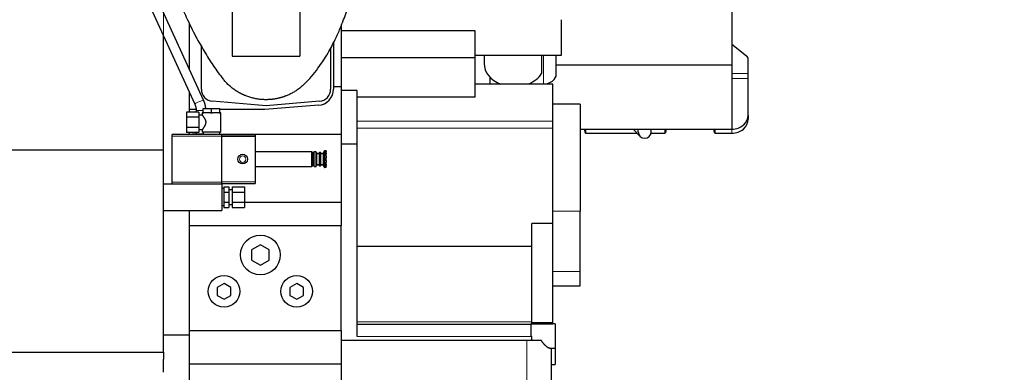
# Model space of a CAD drawing. Header units: millimetres. Extents: x 0 to 29700, y -16 to 21000.
# Tile 351 of 357: x 26665 to 27884, y 16299 to 16735. Entities that reach past the tile are written whole.
import ezdxf

# ---------------------------------------------------------------- set-up
doc = ezdxf.new("R2010")
doc.units = ezdxf.units.MM
doc.layers.add('1', color=7, linetype='Continuous', true_color=0xffffff)
doc.layers.add('254', color=7, linetype='Continuous', true_color=0xffffff)
doc.styles.add('latin_extended', font='simplex.shx')
doc.dimstyles.get("Standard").update_dxf_attribs({"dimtxt": 0.18, "dimasz": 0.18, "dimexe": 0.18, "dimexo": 0.0625, "dimgap": 0.09, "dimtad": 0, "dimtih": 1, "dimtoh": 1, "dimdec": 4, "dimzin": 0, "dimdsep": 46, "dimtxsty": 'Standard', "dimcen": 0.09, "dimadec": 0, "dimazin": 0, "dimtfac": 1, "dimtdec": 4, "dimtofl": 0, "dimtmove": 0, "dimatfit": 3, "dimfxl": 1, "dimtolj": 1, "dimtzin": 0, "dimarcsym": 0})

# ---------------------------------------------------------------- blocks, each defined once
blk = doc.blocks.new('_U4')
at = {"layer": '254', "color": 3, "linetype": 'Continuous', "lineweight": 13, "transparency": 16777216}
for p, q in [((28056.5, 18872.7), (28056.5, 14093.8)), ((18213, 16851.6), (18213, 14093.8)), ((18388, 14143.8), (27881.5, 14143.8))]:
    blk.add_line(p, q, dxfattribs=at)
at = {"layer": '254', "color": 3, "transparency": 16777216}
for points in [[(18388, 14173), (18388, 14114.6), (18213, 14143.8)], [(27881.5, 14114.6), (27881.5, 14173), (28056.5, 14143.8)]]:
    blk.add_solid(points, dxfattribs=at)
at = {"layer": 'Defpoints', "color": 0, "transparency": 16777216}
for p in [(28056.5, 18922.7), (18213, 16901.6), (28056.5, 14143.8)]:
    blk.add_point(p, dxfattribs=at)
at = {"layer": '254', "color": 2, "lineweight": 13, "transparency": 16777216, "insert": (22822.2, 14406.3), "char_height": 175, "attachment_point": 1, "style": 'latin_extended'}
blk.add_mtext('\\A1;9844', dxfattribs=at)
blk = doc.blocks.new('_U5')
at = {"layer": '254', "color": 3, "linetype": 'Continuous', "lineweight": 13, "transparency": 16777216}
for p, q in [((26843, 16373.8), (26843, 19460.9)), ((27358, 19203.8), (27358, 19460.9)), ((26668, 19410.9), (26493, 19410.9)), ((27358, 19410.9), (26843, 19410.9)), ((27533, 19410.9), (27708, 19410.9))]:
    blk.add_line(p, q, dxfattribs=at)
at = {"layer": '254', "color": 3, "transparency": 16777216}
for points in [[(26668, 19381.8), (26668, 19440.1), (26843, 19410.9)], [(27533, 19440.1), (27533, 19381.8), (27358, 19410.9)]]:
    blk.add_solid(points, dxfattribs=at)
at = {"layer": 'Defpoints', "color": 0, "transparency": 16777216}
for p in [(26843, 19410.9), (27358, 19153.8), (26843, 16323.8)]:
    blk.add_point(p, dxfattribs=at)
at = {"layer": '254', "color": 2, "lineweight": 13, "transparency": 16777216, "insert": (26892.2, 19673.4), "char_height": 175, "attachment_point": 1, "style": 'latin_extended'}
blk.add_mtext('\\A1;515', dxfattribs=at)

msp = doc.modelspace()

# ---------------------------------------------------------------- linework, layer by layer
at = {"layer": '1', "color": 2, "linetype": 'Continuous', "lineweight": 25}
for p, q in [((27546.987, 16793.965), (27546.987, 16678.47)), ((26927.987, 16783.191), (26927.987, 16689.803)), ((27011.781, 16784.837), (27011.781, 16689.803)), ((26828.842, 16745.435), (26881.727, 16630.322)), ((26892.631, 16635.331), (26839.746, 16750.445)), ((26874.987, 16730.403), (26874.987, 16673.738)), ((27335.487, 16734.656), (27335.487, 16690.283)), ((27062.987, 16726.916), (27062.987, 16651.803)), ((27228.987, 16720.851), (27062.987, 16720.851)), ((27228.987, 16687.488), (27228.987, 16720.851)), ((26842.987, 16573.803), (26842.987, 16714.654)), ((27053.542, 16706.254), (27053.542, 16648.803)), ((27565.065, 16689.805), (27546.986, 16703.93)), ((26889.987, 16648.803), (26889.987, 16701.711)), ((27049.987, 16699.565), (27049.987, 16648.803)), ((26927.987, 16689.803), (27011.781, 16689.803)), ((27228.987, 16687.488), (27062.987, 16687.488)), ((27335.487, 16690.283), (27228.987, 16690.283)), ((27228.987, 16639.069), (27228.987, 16687.488)), ((27239.987, 16690.284), (27239.987, 16680.703)), ((27311.259, 16690.283), (27311.259, 16668.217)), ((27329.487, 16667.474), (27329.487, 16690.284)), ((27566.987, 16667.983), (27566.987, 16685.865)), ((27546.987, 16678.47), (27329.491, 16678.47)), ((27546.987, 16678.47), (27546.987, 16598.803)), ((27566.987, 16661.983), (27566.987, 16667.983)), ((27324.987, 16655.048), (27228.987, 16655.048)), ((27246.987, 16663.99), (27246.987, 16655.048)), ((27294.788, 16655.217), (27313.487, 16655.217)), ((27324.987, 16609.128), (27324.987, 16655.048)), ((27566.987, 16616.703), (27566.987, 16661.983)), ((26874.987, 16644.998), (26874.987, 16620.507)), ((27062.987, 16651.803), (27053.542, 16651.803)), ((27062.987, 16651.803), (27062.987, 16592.803)), ((27082.987, 16647.015), (27062.987, 16647.015)), ((27082.987, 16581.041), (27082.987, 16647.015)), ((26969.987, 16628.059), (26903.679, 16633.86)), ((27036.294, 16633.86), (26969.987, 16628.059)), ((27228.987, 16639.069), (27082.987, 16639.069)), ((27358.987, 16630.234), (27324.987, 16630.234)), ((27358.987, 16630.234), (27358.987, 16497.781)), ((26871.487, 16620.505), (26871.487, 16614.154)), ((26886.987, 16620.505), (26871.487, 16620.505)), ((26883.332, 16623.803), (26874.987, 16623.803)), ((26883.487, 16622.261), (26883.487, 16620.505)), ((26886.987, 16620.505), (26886.987, 16614.154)), ((26891.987, 16619.553), (26890.987, 16619.553)), ((26890.987, 16619.553), (26890.987, 16616.803)), ((26891.987, 16624.803), (26902.487, 16624.803)), ((26891.987, 16619.553), (26891.987, 16624.803)), ((26891.987, 16619.553), (26893.175, 16619.553)), ((26901.299, 16619.553), (26893.175, 16619.553)), ((26901.299, 16619.553), (26902.487, 16619.553)), ((26902.487, 16624.803), (26912.987, 16624.803)), ((26902.487, 16619.553), (26902.487, 16624.803)), ((26902.487, 16619.553), (26903.675, 16619.553)), ((26911.799, 16619.553), (26903.675, 16619.553)), ((26911.799, 16619.553), (26912.987, 16619.553)), ((26912.987, 16619.553), (26912.987, 16624.803)), ((26913.987, 16619.553), (26912.987, 16619.553)), ((26968.542, 16623.803), (26912.988, 16623.803)), ((26913.987, 16595.803), (26913.987, 16619.553)), ((27035.058, 16628.861), (26968.542, 16623.803)), ((26871.487, 16614.154), (26871.487, 16601.452)), ((26886.987, 16614.154), (26871.487, 16614.154)), ((26890.987, 16616.803), (26886.987, 16616.803)), ((26886.987, 16614.154), (26886.987, 16601.452)), ((27324.987, 16600.757), (27324.987, 16609.128)), ((27566.987, 16616.703), (27566.987, 16611.703)), ((26871.487, 16601.452), (26871.487, 16595.101)), ((26886.987, 16601.452), (26871.487, 16601.452)), ((26886.987, 16595.101), (26871.487, 16595.101)), ((26874.987, 16595.102), (26874.987, 16592.814)), ((26883.487, 16595.102), (26883.487, 16593.303)), ((26886.987, 16601.452), (26886.987, 16595.101)), ((26886.987, 16598.803), (26891.058, 16598.803)), ((26890.987, 16598.894), (26890.987, 16595.803)), ((26913.987, 16595.803), (26890.987, 16595.803)), ((26891.987, 16595.803), (26891.987, 16592.803)), ((26912.987, 16592.803), (26912.987, 16595.803)), ((27324.987, 16482.89), (27324.987, 16600.757)), ((27546.987, 16598.803), (27358.989, 16598.803)), ((27365.604, 16598.803), (27365.604, 16594.382)), ((27365.604, 16594.382), (27429.397, 16594.382)), ((27425.004, 16598.803), (27433.313, 16590.444)), ((27430.987, 16596.084), (27430.987, 16598.803)), ((27446.803, 16594.382), (27464.37, 16594.382)), ((27446.987, 16596.084), (27446.987, 16598.803)), ((27464.37, 16594.382), (27464.37, 16598.803)), ((27525.604, 16598.803), (27525.604, 16594.382)), ((27525.604, 16594.382), (27546.987, 16594.382)), ((26853.987, 16590.803), (26853.987, 16592.803)), ((26915.487, 16592.803), (26853.987, 16592.803)), ((26853.987, 16533.803), (26853.987, 16590.803)), ((26889.351, 16593.303), (26878.419, 16593.303)), ((26878.419, 16592.803), (26878.419, 16593.303)), ((26891.987, 16593.303), (26889.351, 16593.303)), ((26889.351, 16592.803), (26889.351, 16593.303)), ((26915.487, 16590.803), (26915.487, 16592.803)), ((26915.487, 16592.303), (26956.487, 16592.303)), ((26915.487, 16533.803), (26915.487, 16590.803)), ((27062.987, 16592.803), (26915.489, 16592.803)), ((26956.487, 16592.303), (26956.487, 16590.303)), ((26956.487, 16590.303), (26956.487, 16534.303)), ((27062.987, 16592.803), (27062.987, 16508.803)), ((23283.002, 16573.803), (26842.987, 16573.803)), ((26842.987, 16323.803), (26842.987, 16573.803)), ((27026.587, 16571.303), (26956.487, 16571.303)), ((27026.587, 16553.303), (27026.587, 16571.303)), ((27027.787, 16570.103), (27026.587, 16571.303)), ((27027.787, 16554.303), (27027.787, 16570.303)), ((27029.287, 16570.303), (27027.787, 16570.303)), ((27029.287, 16553.803), (27029.287, 16570.803)), ((27031.79, 16571.303), (27029.787, 16571.303)), ((27032.771, 16570.103), (27032.223, 16571.053)), ((27036.091, 16570.603), (27035.802, 16570.103)), ((27037.309, 16570.703), (27036.264, 16570.703)), ((27037.771, 16570.103), (27037.482, 16570.603)), ((27042.217, 16572.553), (27040.802, 16570.103)), ((27042.217, 16552.053), (27042.217, 16572.553)), ((27042.887, 16572.553), (27042.217, 16572.553)), ((27042.887, 16572.553), (27042.887, 16572.419)), ((27044.287, 16572.426), (27042.887, 16572.426)), ((27042.887, 16570.238), (27042.887, 16571.89)), ((27044.287, 16572.419), (27044.287, 16572.426)), ((27044.287, 16572.419), (27044.287, 16571.89)), ((27044.287, 16571.697), (27044.287, 16571.89)), ((27044.287, 16570.35), (27044.287, 16571.697)), ((27044.287, 16570.238), (27044.287, 16570.35)), ((27044.287, 16570.238), (27044.287, 16568.792)), ((27062.987, 16581.041), (27082.987, 16581.041)), ((27082.987, 16342.848), (27082.987, 16581.041)), ((27042.887, 16565.931), (27042.887, 16568.792)), ((27042.887, 16560.651), (27042.887, 16563.955)), ((27042.887, 16555.815), (27042.887, 16558.676)), ((27044.287, 16568.504), (27044.287, 16568.792)), ((27044.287, 16566.171), (27044.287, 16568.504)), ((27044.287, 16565.931), (27044.287, 16566.171)), ((27044.287, 16565.931), (27044.287, 16563.955)), ((27044.287, 16563.65), (27044.287, 16563.955)), ((27044.287, 16560.956), (27044.287, 16563.65)), ((27044.287, 16560.651), (27044.287, 16560.956)), ((27044.287, 16560.651), (27044.287, 16558.676)), ((27044.287, 16558.435), (27044.287, 16558.676)), ((27044.287, 16556.102), (27044.287, 16558.435)), ((26956.487, 16553.303), (27026.587, 16553.303)), ((27026.587, 16553.303), (27027.787, 16554.503)), ((27027.787, 16554.303), (27029.287, 16554.303)), ((27029.787, 16553.303), (27031.79, 16553.303)), ((27032.223, 16553.553), (27032.771, 16554.503)), ((27035.802, 16554.503), (27036.091, 16554.003)), ((27036.264, 16553.903), (27037.309, 16553.903)), ((27037.482, 16554.003), (27037.771, 16554.503)), ((27040.802, 16554.503), (27042.217, 16552.053)), ((27042.217, 16552.053), (27042.887, 16552.053)), ((27042.887, 16552.717), (27042.887, 16554.368)), ((27042.887, 16552.053), (27042.887, 16552.187)), ((27042.887, 16552.181), (27044.287, 16552.181)), ((27044.287, 16555.815), (27044.287, 16556.102)), ((27044.287, 16555.815), (27044.287, 16554.368)), ((27044.287, 16554.256), (27044.287, 16554.368)), ((27044.287, 16552.909), (27044.287, 16554.256)), ((27044.287, 16552.717), (27044.287, 16552.909)), ((27044.287, 16552.717), (27044.287, 16552.187)), ((27044.287, 16552.181), (27044.287, 16552.187)), ((26853.987, 16531.803), (26853.987, 16533.803)), ((26915.487, 16531.803), (26915.487, 16533.803)), ((26956.487, 16534.303), (26956.487, 16532.303)), ((26842.987, 16531.803), (26915.487, 16531.803)), ((26915.487, 16532.303), (26956.487, 16532.303)), ((26915.487, 16531.803), (26915.487, 16498.803)), ((26917.587, 16525.803), (26915.487, 16525.803)), ((26917.587, 16528.005), (26917.587, 16521.654)), ((26917.587, 16528.005), (26923.987, 16528.005)), ((26917.587, 16521.654), (26923.987, 16521.654)), ((26917.587, 16521.654), (26917.587, 16508.952)), ((26923.987, 16528.005), (26923.987, 16521.654)), ((26927.987, 16524.303), (26923.987, 16524.303)), ((26923.987, 16521.654), (26923.987, 16508.952)), ((26927.987, 16528.005), (26927.987, 16521.654)), ((26927.987, 16528.005), (26943.487, 16528.005)), ((26927.987, 16521.654), (26927.987, 16508.952)), ((26927.987, 16521.654), (26943.487, 16521.654)), ((26943.487, 16528.005), (26943.487, 16521.654)), ((26943.487, 16521.654), (26943.487, 16508.952)), ((26917.587, 16508.952), (26917.587, 16502.601)), ((26917.587, 16508.952), (26923.987, 16508.952)), ((26923.987, 16508.952), (26923.987, 16502.601)), ((26927.987, 16508.952), (26927.987, 16502.601)), ((26927.987, 16508.952), (26943.487, 16508.952)), ((26943.487, 16508.952), (26943.487, 16502.601)), ((27062.987, 16508.803), (26943.489, 16508.803)), ((27062.987, 16508.803), (27062.987, 16479.914)), ((26842.987, 16498.803), (26915.487, 16498.803)), ((26874.987, 16498.815), (26874.987, 16344.744)), ((26915.487, 16504.803), (26917.587, 16504.803)), ((26917.587, 16502.601), (26923.987, 16502.601)), ((26923.987, 16506.303), (26927.987, 16506.303)), ((26927.987, 16502.601), (26943.487, 16502.601)), ((27358.987, 16423.218), (27358.987, 16497.781)), ((27062.987, 16479.914), (26874.987, 16479.914)), ((27062.987, 16350.623), (27062.987, 16479.914)), ((27298.987, 16454.494), (27298.987, 16482.89)), ((27324.987, 16482.89), (27298.987, 16482.89)), ((27324.987, 16360.117), (27324.987, 16482.89)), ((26962.987, 16456.505), (26951.987, 16450.154)), ((26951.987, 16450.154), (26951.987, 16437.452)), ((26973.987, 16450.154), (26962.987, 16456.505)), ((26973.987, 16437.452), (26973.987, 16450.154)), ((27298.987, 16454.494), (27082.987, 16454.494)), ((27298.987, 16361.17), (27298.987, 16454.494)), ((26951.987, 16437.452), (26962.987, 16431.101)), ((26962.987, 16431.101), (26973.987, 16437.452)), ((27358.987, 16405.671), (27358.987, 16423.218)), ((26917.987, 16408.618), (26909.487, 16403.711)), ((26909.487, 16403.711), (26909.487, 16393.896)), ((26926.487, 16403.711), (26917.987, 16408.618)), ((26926.487, 16393.896), (26926.487, 16403.711)), ((27007.987, 16408.618), (26999.487, 16403.711)), ((26999.487, 16403.711), (26999.487, 16393.896)), ((27016.487, 16403.711), (27007.987, 16408.618)), ((27016.487, 16393.896), (27016.487, 16403.711)), ((27324.987, 16405.671), (27358.987, 16405.671)), ((26909.487, 16393.896), (26917.987, 16388.988)), ((26917.987, 16388.988), (26926.487, 16393.896)), ((26999.487, 16393.896), (27007.987, 16388.988)), ((27007.987, 16388.988), (27016.487, 16393.896)), ((26874.987, 16350.623), (27062.987, 16350.623)), ((27062.987, 16350.623), (27062.987, 16333.303)), ((27297.987, 16357.848), (27082.987, 16357.848)), ((27297.987, 16358.541), (27297.987, 16343.195)), ((27327.987, 16358.541), (27297.987, 16358.541)), ((27298.987, 16358.541), (27298.987, 16361.17)), ((27324.987, 16360.117), (27298.987, 16360.117)), ((27298.987, 16358.678), (27324.987, 16358.678)), ((27324.987, 16358.678), (27324.987, 16360.117)), ((27327.987, 16358.541), (27327.987, 16328.541)), ((26874.987, 16344.744), (26842.987, 16344.744)), ((26874.987, 16344.744), (26874.987, 16263.803)), ((27292.987, 16338.048), (27062.987, 16338.048)), ((27311.042, 16338.048), (27292.987, 16338.048)), ((27298.987, 16343.195), (27297.987, 16343.195)), ((27298.987, 16342.848), (27298.987, 16343.195)), ((27298.987, 16338.048), (27298.987, 16342.848)), ((27062.987, 16333.303), (27062.987, 16288.048)), ((27321.199, 16328.541), (27327.987, 16328.541)), ((27322.987, 16328.54), (27322.987, 16288.048)), ((27327.987, 16328.54), (27327.987, 16308.548)), ((22682.987, 16323.803), (26842.987, 16323.803)), ((26842.987, 16323.802), (26842.987, 16315.065)), ((26842.987, 16298.804), (26842.987, 16315.065)), ((27062.987, 16308.803), (26874.987, 16308.803)), ((27322.987, 16308.548), (27327.987, 16308.548))]:
    msp.add_line(p, q, dxfattribs=at)
at = {"layer": '1', "color": 4, "linetype": 'Continuous', "lineweight": 13}
for p, q in [((27313.487, 16690.283), (27313.487, 16655.217)), ((27566.987, 16667.983), (27546.984, 16667.983)), ((27546.985, 16661.983), (27566.987, 16661.983)), ((26889.487, 16622.261), (26883.487, 16622.261)), ((26891.987, 16622.261), (26889.487, 16622.261)), ((27324.987, 16609.128), (27082.987, 16609.128)), ((27324.987, 16600.757), (27082.987, 16600.757)), ((27546.987, 16594.382), (27546.987, 16598.803)), ((26915.487, 16590.803), (26853.987, 16590.803)), ((26915.487, 16590.303), (26956.487, 16590.303)), ((27029.787, 16553.303), (27029.787, 16571.303)), ((27031.79, 16553.303), (27031.79, 16571.303)), ((27032.223, 16553.553), (27032.223, 16571.053)), ((27032.771, 16554.503), (27032.771, 16570.103)), ((27035.802, 16554.503), (27035.802, 16570.103)), ((27036.091, 16554.003), (27036.091, 16570.603)), ((27036.264, 16553.903), (27036.264, 16570.703)), ((27037.309, 16553.903), (27037.309, 16570.703)), ((27037.482, 16554.003), (27037.482, 16570.603)), ((27037.771, 16554.503), (27037.771, 16570.103)), ((27040.802, 16554.503), (27040.802, 16570.103)), ((27044.287, 16572.419), (27042.887, 16572.419)), ((27044.287, 16571.89), (27042.887, 16571.89)), ((27042.887, 16571.697), (27044.287, 16571.697)), ((27042.887, 16570.35), (27044.287, 16570.35)), ((27044.287, 16570.238), (27042.887, 16570.238)), ((27044.287, 16568.792), (27042.887, 16568.792)), ((27042.887, 16568.504), (27044.287, 16568.504)), ((27042.887, 16566.171), (27044.287, 16566.171)), ((27044.287, 16565.931), (27042.887, 16565.931)), ((27044.287, 16563.955), (27042.887, 16563.955)), ((27042.887, 16563.65), (27044.287, 16563.65)), ((27042.887, 16560.956), (27044.287, 16560.956)), ((27044.287, 16560.651), (27042.887, 16560.651)), ((27044.287, 16558.676), (27042.887, 16558.676)), ((27042.887, 16558.435), (27044.287, 16558.435)), ((27042.887, 16556.102), (27044.287, 16556.102)), ((27044.287, 16555.815), (27042.887, 16555.815)), ((27044.287, 16554.368), (27042.887, 16554.368)), ((27042.887, 16554.256), (27044.287, 16554.256)), ((27042.887, 16552.909), (27044.287, 16552.909)), ((27044.287, 16552.717), (27042.887, 16552.717)), ((27044.287, 16552.187), (27042.887, 16552.187)), ((26915.487, 16533.803), (26853.987, 16533.803)), ((26915.487, 16534.303), (26956.487, 16534.303)), ((27358.987, 16497.781), (27324.987, 16497.781)), ((27358.987, 16423.218), (27324.987, 16423.218)), ((27298.987, 16361.17), (27082.987, 16361.17)), ((27298.987, 16342.848), (27082.987, 16342.848)), ((27292.987, 16338.048), (27292.987, 16288.048))]:
    msp.add_line(p, q, dxfattribs=at)
at = {"layer": '1', "color": 2, "linetype": 'Continuous', "lineweight": 25}
for centre, radius in [((26941.087, 16562.303), 6), ((26962.987, 16443.803), 24.5), ((26917.987, 16398.803), 19.5), ((27007.987, 16398.803), 19.5)]:
    msp.add_circle(centre, radius, dxfattribs=at)
at = {"layer": '1', "color": 4, "linetype": 'Continuous', "lineweight": 13}
msp.add_circle((26941.087, 16562.303), 4, dxfattribs=at)
at = {"layer": '1', "color": 2, "linetype": 'Continuous', "lineweight": 25}
for centre, radius, start, end in [((27561.987, 16685.865), 5, 0, 52), ((26904.987, 16648.803), 15, 180, 265), ((27033.542, 16648.803), 20, 274.348114, 0), ((27034.987, 16648.803), 15, 275, 0), ((27438.987, 16596.084), 8, 180.000308, 359.994683), ((27029.787, 16570.803), 0.5, 90, 180), ((27031.79, 16570.803), 0.5, 30, 90), ((27034.287, 16570.978), 1.75, 210, 330), ((27036.264, 16570.503), 0.2, 90, 150), ((27037.309, 16570.503), 0.2, 30, 90), ((27039.287, 16570.978), 1.75, 210, 330), ((27029.787, 16553.803), 0.5, 180, 270), ((27031.79, 16553.803), 0.5, 270, 330), ((27034.287, 16553.628), 1.75, 30, 150), ((27036.264, 16554.103), 0.2, 210, 270), ((27037.309, 16554.103), 0.2, 270, 330), ((27039.287, 16553.628), 1.75, 30, 150)]:
    msp.add_arc(centre, radius, start, end, dxfattribs=at)
for centre, major_axis, ratio, start_param, end_param in [((27277.487, 16680.703), (-37.5, 0), 0.76604444, 6.28311706, 7.38731011), ((27277.487, 16680.703), (-37.5, 0), 0.76604444, 2.0503228, 2.69192454), ((27313.487, 16667.474), (-16, 0), 0.76604444, 1.57079633, 3.14159265), ((27546.987, 16616.703), (-20, 0), 0.8660254, 1.57079611, 3.14159244), ((27546.987, 16611.703), (20, 0), 0.8660254, 4.71238876, 6.28318509), ((27334.987, 16590.175), (-31, 0), 0.8660254, 3.29897157, 3.46880242), ((27494.987, 16590.175), (-31, 0), 0.8660254, 5.95597498, 6.12580588), ((27494.987, 16590.175), (-31, 0), 0.8660254, 3.29897157, 3.46880242)]:
    msp.add_ellipse(centre, major_axis=major_axis, ratio=ratio, start_param=start_param, end_param=end_param, dxfattribs=at)
at = {"layer": '1', "color": 4, "linetype": 'Continuous', "lineweight": 13}
msp.add_ellipse((26887.179, 16632.826), major_axis=(-5.452, -2.505), ratio=0.07241191, start_param=3.14159265, end_param=6.28151634, dxfattribs=at)
at = {"layer": '1', "color": 2, "linetype": 'Continuous', "lineweight": 25}
for points, knots in [([(26824.987, 16883.803), (26827.257, 16872.223), (26831.791, 16851.614), (26838.976, 16825.209), (26845.016, 16805.647), (26849.796, 16791.452), (26853.863, 16780.092), (26858.016, 16769.104), (26863.804, 16754.663), (26872.159, 16735.513), (26882.594, 16714.5), (26893.831, 16694.566), (26905.302, 16676.574), (26912.917, 16666.208), (26916.855, 16661.366)], [0, 0, 0, 0, 0.10895621, 0.20011394, 0.27159858, 0.32217783, 0.36256714, 0.40464863, 0.45351744, 0.54214046, 0.65883557, 0.75559386, 0.86920988, 1, 1, 1, 1]), ([(27017.741, 16655.392), (27023.493, 16661.064), (27033.48, 16672.67), (27046.123, 16691.76), (27055.168, 16708.763), (27061.518, 16723.005), (27065.927, 16734.175), (27069.416, 16743.694), (27072.521, 16752.651), (27076.141, 16763.557), (27080.648, 16777.773), (27086.532, 16796.932), (27093.706, 16820.379), (27102.965, 16849.808), (27110.63, 16871.767), (27114.987, 16883.803)], [0, 0, 0, 0, 0.13286367, 0.24080282, 0.3257094, 0.39120105, 0.44158578, 0.48396035, 0.51985482, 0.55912941, 0.62676357, 0.69661664, 0.7824322, 0.88371306, 1, 1, 1, 1]), ([(27017.745, 16655.396), (27017.187, 16654.845), (27015.942, 16653.659), (27013.954, 16651.902), (27011.778, 16650.134), (27009.528, 16648.456), (27007.35, 16646.968), (27005.265, 16645.654), (27003.287, 16644.499), (27001.274, 16643.412), (26999.225, 16642.394), (26997.14, 16641.445), (26995.396, 16640.72), (26994.013, 16640.185), (26993.003, 16639.812), (26991.99, 16639.455), (26990.974, 16639.115), (26989.955, 16638.792), (26988.933, 16638.485), (26987.907, 16638.195), (26986.878, 16637.922), (26985.846, 16637.665), (26984.811, 16637.424), (26983.773, 16637.2), (26982.731, 16636.993), (26981.687, 16636.803), (26980.639, 16636.628), (26979.588, 16636.471), (26978.534, 16636.33), (26977.476, 16636.206), (26976.416, 16636.098), (26975.352, 16636.007), (26974.285, 16635.932), (26973.215, 16635.874), (26972.142, 16635.833), (26971.065, 16635.808), (26969.485, 16635.796), (26967.406, 16635.834), (26964.837, 16635.977), (26962.286, 16636.216), (26959.754, 16636.55), (26957.24, 16636.98), (26954.744, 16637.506), (26952.267, 16638.127), (26949.808, 16638.844), (26947.367, 16639.656), (26945.426, 16640.383), (26943.973, 16640.972), (26942.998, 16641.384), (26942.03, 16641.811), (26941.071, 16642.253), (26940.118, 16642.709), (26939.174, 16643.18), (26938.237, 16643.666), (26937.307, 16644.166), (26936.385, 16644.68), (26935.471, 16645.21), (26934.565, 16645.753), (26933.666, 16646.312), (26932.284, 16647.2), (26930.446, 16648.456), (26928.196, 16650.134), (26926.02, 16651.902), (26923.917, 16653.76), (26921.89, 16655.705), (26919.945, 16657.732), (26918.268, 16659.629), (26917.256, 16660.86), (26916.844, 16661.376)], [0, 0, 0, 0, 0.02064562, 0.04525069, 0.06983772, 0.09444888, 0.11912618, 0.13925322, 0.15933776, 0.17940261, 0.19947067, 0.21956483, 0.23970788, 0.24917812, 0.25862301, 0.2680448, 0.27744577, 0.28682822, 0.29619445, 0.30554678, 0.31488753, 0.32421906, 0.33354369, 0.34286379, 0.3521817, 0.36149978, 0.37082038, 0.38014585, 0.38947855, 0.39882082, 0.40817499, 0.4175434, 0.42692835, 0.43633216, 0.44575711, 0.45520548, 0.46467952, 0.48737172, 0.50993467, 0.53240005, 0.55479996, 0.57716679, 0.59953306, 0.62193129, 0.64439387, 0.66695292, 0.68964014, 0.69894325, 0.70823359, 0.7175134, 0.72678493, 0.7360504, 0.74531207, 0.75457219, 0.76383301, 0.77309679, 0.78236576, 0.79164218, 0.80092829, 0.81022632, 0.83490005, 0.85950941, 0.88409645, 0.90870331, 0.93337205, 0.95803722, 0.98264229, 1, 1, 1, 1]), ([(26890.986, 16616.803), (26890.987, 16616.803), (26890.999, 16616.787), (26891.049, 16616.723), (26891.086, 16616.676), (26891.159, 16616.582), (26891.186, 16616.547), (26891.231, 16616.488), (26891.247, 16616.468), (26891.272, 16616.436), (26891.28, 16616.425), (26891.297, 16616.403), (26891.375, 16616.301), (26891.466, 16616.182), (26891.644, 16615.947), (26891.742, 16615.817), (26891.899, 16615.604), (26891.953, 16615.53), (26892.038, 16615.415), (26892.066, 16615.375), (26892.124, 16615.296), (26892.153, 16615.256), (26892.3, 16615.051), (26892.422, 16614.879), (26892.674, 16614.516), (26892.803, 16614.326), (26893.066, 16613.928), (26893.201, 16613.72), (26893.37, 16613.449), (26893.403, 16613.394), (26893.471, 16613.283), (26893.505, 16613.227), (26893.607, 16613.058), (26893.674, 16612.943), (26893.874, 16612.595), (26894.006, 16612.355), (26894.26, 16611.862), (26894.383, 16611.608), (26894.558, 16611.213), (26894.615, 16611.079), (26894.724, 16610.807), (26894.777, 16610.668), (26894.852, 16610.457), (26894.877, 16610.385), (26894.924, 16610.242), (26894.993, 16610.026), (26895.054, 16609.806), (26895.165, 16609.364), (26895.224, 16609.063), (26895.275, 16608.678), (26895.284, 16608.6), (26895.296, 16608.483), (26895.299, 16608.444), (26895.306, 16608.366), (26895.321, 16608.171), (26895.327, 16607.976), (26895.328, 16607.511), (26895.309, 16607.202), (26895.251, 16606.742), (26895.227, 16606.589), (26895.191, 16606.398), (26895.184, 16606.36), (26895.168, 16606.284), (26895.145, 16606.171), (26895.119, 16606.059), (26895.027, 16605.688), (26894.94, 16605.4), (26894.743, 16604.839), (26894.633, 16604.566), (26894.487, 16604.232), (26894.457, 16604.166), (26894.397, 16604.035), (26894.305, 16603.839), (26894.21, 16603.649), (26894.019, 16603.276), (26893.888, 16603.036), (26893.622, 16602.572), (26893.488, 16602.348), (26893.219, 16601.915), (26893.084, 16601.706), (26892.934, 16601.479), (26892.917, 16601.453), (26892.884, 16601.403), (26892.835, 16601.329), (26892.72, 16601.159), (26892.623, 16601.018), (26892.434, 16600.745), (26892.312, 16600.572), (26892.079, 16600.248), (26891.967, 16600.095), (26891.81, 16599.882), (26891.759, 16599.813), (26891.685, 16599.715), (26891.661, 16599.682), (26891.613, 16599.619), (26891.59, 16599.588), (26891.476, 16599.438), (26891.395, 16599.331), (26891.253, 16599.146), (26891.192, 16599.067), (26891.117, 16598.971), (26891.095, 16598.942), (26891.066, 16598.905), (26891.057, 16598.894), (26891.041, 16598.873), (26891.034, 16598.864), (26891.001, 16598.822), (26890.987, 16598.804), (26890.987, 16598.803), (26890.987, 16598.803)], [0, 0, 0, 0, 0.03121196, 0.03121196, 0.06242392, 0.06242392, 0.0780299, 0.0780299, 0.08583289, 0.08583289, 0.08973439, 0.08973439, 0.09363588, 0.12484784, 0.12484784, 0.1560598, 0.1560598, 0.17166578, 0.17166578, 0.17946877, 0.17946877, 0.18727176, 0.18727176, 0.21848372, 0.21848372, 0.24969568, 0.24969568, 0.28090764, 0.28090764, 0.28871063, 0.28871063, 0.29651362, 0.29651362, 0.3121196, 0.3121196, 0.34333156, 0.34333156, 0.37454353, 0.37454353, 0.39014951, 0.39014951, 0.40575549, 0.40575549, 0.41355848, 0.41355848, 0.42136147, 0.43696745, 0.43696745, 0.46817941, 0.46817941, 0.4759824, 0.4759824, 0.47988389, 0.47988389, 0.48378539, 0.49939137, 0.49939137, 0.53060333, 0.53060333, 0.54620931, 0.54620931, 0.5501108, 0.5501108, 0.5540123, 0.56181529, 0.56181529, 0.59302725, 0.59302725, 0.62423921, 0.62423921, 0.6320422, 0.6320422, 0.63984519, 0.65545117, 0.65545117, 0.68666313, 0.68666313, 0.71787509, 0.71787509, 0.74908705, 0.74908705, 0.75298855, 0.75298855, 0.75689004, 0.76469303, 0.78029901, 0.78029901, 0.81151097, 0.81151097, 0.84272293, 0.84272293, 0.85832891, 0.85832891, 0.8661319, 0.8661319, 0.87393489, 0.87393489, 0.90514685, 0.90514685, 0.93635881, 0.93635881, 0.95196479, 0.95196479, 0.95976778, 0.95976778, 0.96757077, 0.96757077, 0.99878273, 1, 1, 1, 1]), ([(27321.26, 16328.541), (27321.175, 16328.541), (27321.087, 16328.547), (27320.967, 16328.563), (27320.936, 16328.567), (27320.875, 16328.578), (27320.844, 16328.583), (27320.751, 16328.602), (27320.688, 16328.617), (27320.495, 16328.668), (27320.362, 16328.711), (27320.087, 16328.815), (27319.805, 16328.935), (27319.358, 16329.165), (27319.044, 16329.35), (27318.843, 16329.476), (27318.802, 16329.501), (27318.721, 16329.553), (27318.599, 16329.633), (27318.475, 16329.716), (27318.226, 16329.887), (27317.89, 16330.129), (27317.545, 16330.397), (27317.021, 16330.817), (27316.664, 16331.122), (27316.21, 16331.534), (27316.119, 16331.618), (27315.935, 16331.789), (27315.843, 16331.876), (27315.567, 16332.141), (27315.199, 16332.505), (27314.831, 16332.888), (27314.464, 16333.282), (27314.282, 16333.484), (27313.917, 16333.899), (27313.736, 16334.111), (27313.375, 16334.548), (27313.196, 16334.771), (27312.841, 16335.231), (27312.666, 16335.467), (27312.449, 16335.77), (27312.406, 16335.831), (27312.319, 16335.954), (27312.277, 16336.016), (27312.148, 16336.202), (27312.064, 16336.328), (27311.814, 16336.71), (27311.652, 16336.969), (27311.339, 16337.5), (27311.187, 16337.771), (27311.042, 16338.048)], [0, 0, 0, 0, 0.03677126, 0.03677126, 0.04881162, 0.04881162, 0.06085198, 0.06085198, 0.08493269, 0.08493269, 0.13309413, 0.13309413, 0.18125557, 0.22941701, 0.27757844, 0.27757844, 0.2896188, 0.2896188, 0.30165916, 0.32573988, 0.32573988, 0.37390132, 0.42206275, 0.42206275, 0.51838563, 0.51838563, 0.54246635, 0.54246635, 0.56654707, 0.56654707, 0.6147085, 0.66286994, 0.66286994, 0.71103138, 0.71103138, 0.75919281, 0.75919281, 0.80735425, 0.80735425, 0.85551569, 0.85551569, 0.86755605, 0.86755605, 0.87959641, 0.87959641, 0.90367713, 0.90367713, 0.95183856, 0.95183856, 1, 1, 1, 1])]:
    msp.add_open_spline(points, degree=3, knots=knots, dxfattribs=at)
for points in [[(26881.727, 16630.322), (26883.532, 16626.501), (26883.487, 16622.261)], [(26895.377, 16624.817), (26894.927, 16630.28), (26892.631, 16635.331)]]:
    msp.add_open_spline(points, degree=2, dxfattribs=at)

# ---------------------------------------------------------------- dimensions: what is measured, and where the dimension line sits
at = {"layer": '254', "color": 2, "linetype": 'Continuous', "lineweight": 13}
for base, p1, p2, picture, middle in [((26842.987, 19410.935), (27357.987, 19153.803), (26842.987, 16323.803), '_U5', (27100.487, 19410.935)), ((28056.493, 14143.803), (18212.987, 16901.584), (28056.493, 18922.663), '_U4', (23134.74, 14143.803))]:
    dim = msp.add_linear_dim(base=base, p1=p1, p2=p2, dimstyle='Standard', override={"dimscale": 50, "dimtxt": 3.5, "dimasz": 3.5, "dimexe": 1, "dimexo": 1, "dimgap": 1.75, "dimtad": 1, "dimtih": 1, "dimtoh": 0, "dimdec": 0, "dimlfac": 1, "dimzin": 8, "dimdsep": 46, "dimlunit": 2, "dimtxsty": 'latin_extended', "dimsah": 1, "dimse1": 0, "dimse2": 0, "dimsd1": 0, "dimsd2": 0, "dimclrd": 3, "dimclre": 3, "dimclrt": 2, "dimtol": 0, "dimtm": -0.1, "dimtfac": 0.714286, "dimtdec": 3, "dimtofl": 1, "dimtmove": 0, "dimtzin": 8, "dimlwd": 13, "dimlwe": 13}, dxfattribs=at)
    dim.commit()
    dim.dimension.update_dxf_attribs({"geometry": picture, "text_midpoint": middle, "dimtype": 160})

doc.saveas('drawing.dxf')
